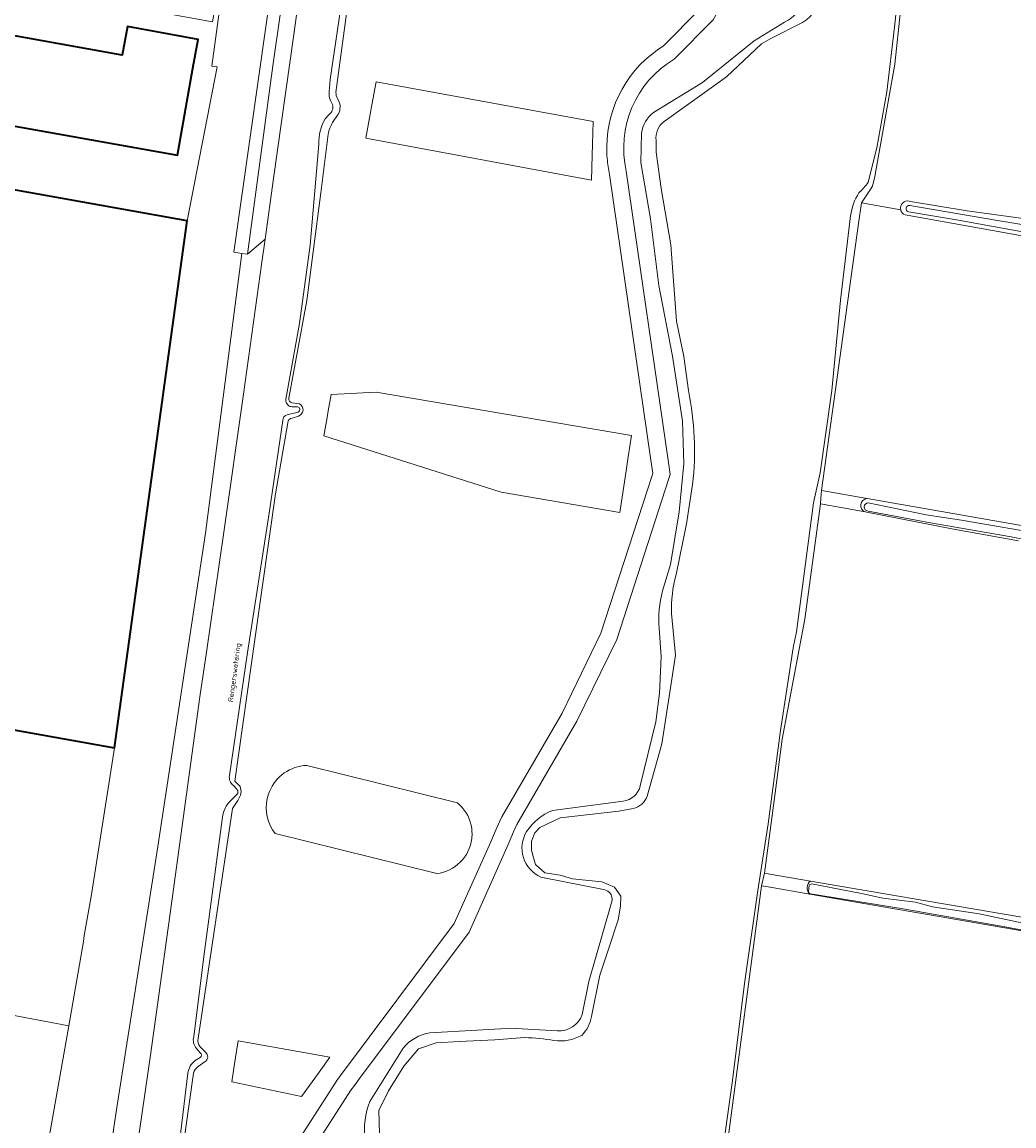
# Model space of a CAD drawing. Header units: metres. Extents: x 149984 to 156489, y 469398 to 478068.
# Tile 638 of 656: x 154618 to 154789, y 471254 to 471444. Entities that reach past the tile are written whole.
import ezdxf
from ezdxf.enums import TextEntityAlignment as Align

# ---------------------------------------------------------------- set-up
doc = ezdxf.new("R2010")
doc.units = ezdxf.units.M
doc.header["$LTSCALE"] = 0.75
for name, color, linetype, lineweight in [('B-WE-GK-BESCHOEIING-G', 252, 'GK-BESCHOEIING-SO', 18), ('B-WE-GR-BEPLANTING_CULTUUR_BOSPLANTSOEN-GV', 252, 'Continuous', 18), ('B-WE-GR-GRAS-GV', 252, 'Continuous', 13), ('B-WE-OG-BEBOUWING-GV', 6, 'Continuous', 35), ('B-WE-OG-TERREIN_ERF-GV', 252, 'Continuous', 18), ('B-WE-OG-TERREIN_OEVER-GV', 252, 'Continuous', 18), ('B-WE-OG-TOPOGRAFIE-T18', 7, 'Continuous', 18), ('B-WE-OG-WATER-GV', 252, 'Continuous', 18), ('B-WE-OG-WATER_MEER-GV', 252, 'Continuous', 18), ('B-WE-OG-WATER_SLOOT-GV', 252, 'Continuous', 18), ('B-WE-OG-WEG-GV', 252, 'Continuous', 18), ('B-WE-VH-GESLOTENVERHARDING_ASFALT-GV', 252, 'Continuous', 18), ('B-WE-VH-GESLOTENVERHARDING_BETON-GV', 252, 'Continuous', 18), ('B-WE-VH-ONVERHARD-GV', 252, 'Continuous', 18)]:
    doc.layers.add(name, color=color, linetype=linetype, lineweight=lineweight)
doc.styles.add('NLCS-ISO-M500-T18', font='NLCS-ISO.ttf', dxfattribs={"height": 0.9})
doc.linetypes.add('GK-BESCHOEIING-SO', pattern='A,18,-3,[1,NLCS.SHX,S=0.6,R=0,X=0,Y=0],-3', length=24)

msp = doc.modelspace()

# ---------------------------------------------------------------- linework, layer by layer
at = {"layer": 'B-WE-GK-BESCHOEIING-G', "flags": 128}
for points in [[(154675.05, 471514.435), (154671.764, 471490.702), (154667.754, 471462.405), (154664.913, 471441.506), (154661.405, 471416.777), (154659.954, 471406.326)], [(154659.954, 471406.326), (154659.403, 471402.36)], [(154659.403, 471402.36), (154656.227, 471379.636), (154652.848, 471355.94), (154649.864, 471335.31), (154648.719, 471327.607)], [(154643.562, 471289.927), (154648.719, 471327.607)], [(154633.251, 471217.092), (154636.444, 471239.922), (154640.198, 471265.95), (154643.562, 471289.927)]]:
    msp.add_lwpolyline(points, dxfattribs=at)
at = {"layer": 'B-WE-GR-BEPLANTING_CULTUUR_BOSPLANTSOEN-GV', "flags": 128}
for points in [[(154627.302, 471209.414), (154634.431, 471256.962), (154641.478, 471301.837), (154649.659, 471355.784), (154655.959, 471403.857), (154654.586, 471404.059), (154660.132, 471443.221), (154668.102, 471500)], [(154654.684, 471464.816), (154650.793, 471436.057), (154651.684, 471435.976), (154646.545, 471409.46), (154634.043, 471318.841), (154629.999, 471293.249), (154628.791, 471286.536), (154628.709, 471285.52), (154626.132, 471271.03), (154617.592, 471222.715)]]:
    msp.add_lwpolyline(points, dxfattribs=at)
at = {"layer": 'B-WE-GR-GRAS-GV', "flags": 128}
for points in [[(154769.323, 471445.576), (154768.305, 471436.432), (154764.908, 471417.124), (154764.505, 471415.44), (154764.096, 471414.831), (154762.596, 471412.595), (154763.57, 471412.418), (154769.342, 471411.372)], [(154769.342, 471411.372), (154763.57, 471412.418), (154762.596, 471412.595), (154762.094, 471409.006), (154755.681, 471363.106), (154763.543, 471361.732), (154934.353, 471331.876), (154971.632, 471326.466), (155047.939, 471313.403), (155134.481, 471297.743), (155141.332, 471295.946)], [(154770.815, 471412.884), (154771.004, 471412.828), (154780.764, 471411.18), (154793.75, 471409.442)], [(155055.678, 471362.236), (154839.424, 471398.917), (154822.022, 471401.281), (154803.578, 471404.463), (154785.166, 471407.82), (154770.097, 471410.505)], [(154763.543, 471361.732), (154755.681, 471363.106), (154755.583, 471361.796), (154755.508, 471360.781), (154763.249, 471359.402)], [(154789.6, 471354.448), (154778.122, 471356.524), (154763.249, 471359.402), (154755.508, 471360.781), (154752.844, 471340.95), (154748.955, 471320.348), (154747.666, 471310.619), (154745.899, 471297.276), (154746.83, 471297.117), (154753.809, 471295.928), (154874.017, 471275.444)], [(154753.809, 471295.928), (154746.83, 471297.117), (154745.899, 471297.276), (154745.394, 471295.092)], [(154997.576, 471250.794), (154964.682, 471256.983), (154926.053, 471264.259), (154852.676, 471276.63), (154846.538, 471277.686), (154831.332, 471279.896), (154807.181, 471284.157), (154798.983, 471285.634), (154794.022, 471286.672), (154793.256, 471286.856), (154753.681, 471293.666), (154746.501, 471294.902), (154745.394, 471295.092), (154739.588, 471251.293)], [(154745.394, 471295.092), (154746.501, 471294.902), (154753.681, 471293.666)]]:
    msp.add_lwpolyline(points, dxfattribs=at)
at = {"layer": 'B-WE-GR-GRAS-GV'}
for points in [[(154769.342, 471411.372, -0.5530721), (154770.815, 471412.884)], [(154770.097, 471410.505, -0.2444289), (154769.342, 471411.372)], [(154763.249, 471359.402, -0.7872629), (154763.543, 471361.732)], [(154753.681, 471293.666, -0.4535299), (154753.809, 471295.928)]]:
    msp.add_lwpolyline(points, format="xyb", dxfattribs=at)
at = {"layer": 'B-WE-OG-BEBOUWING-GV', "flags": 128}
for points in [[(154599.879, 471444.354), (154598.995, 471439.433), (154597.164, 471429.262), (154644.851, 471420.741), (154647.524, 471435.759), (154648.415, 471440.679), (154636.277, 471442.876), (154635.36, 471437.979)], [(154646.545, 471409.46), (154599.029, 471417.956), (154598.956, 471417.55), (154597.626, 471417.79), (154596.985, 471414.237), (154598.318, 471413.997), (154595.261, 471396.951), (154590.287, 471369.211), (154586.539, 471348.192), (154585.244, 471348.425), (154584.606, 471344.872), (154585.906, 471344.639), (154582.931, 471327.953), (154634.043, 471318.841)]]:
    msp.add_lwpolyline(points, close=True, dxfattribs=at)
at = {"layer": 'B-WE-OG-TERREIN_ERF-GV', "flags": 128}
for points in [[(154599.029, 471417.956), (154646.545, 471409.46), (154651.684, 471435.976), (154650.793, 471436.057), (154654.684, 471464.816), (154650.881, 471443.727), (154635.003, 471446.59), (154636.416, 471454.47), (154600.964, 471460.839)], [(154603.693, 471275.247), (154626.132, 471271.03), (154628.709, 471285.52), (154628.791, 471286.536), (154629.999, 471293.249), (154634.043, 471318.841), (154582.931, 471327.953)]]:
    msp.add_lwpolyline(points, dxfattribs=at)
msp.add_lwpolyline([(154599.879, 471444.354), (154635.36, 471437.979), (154636.277, 471442.876), (154648.415, 471440.679), (154647.524, 471435.759), (154644.851, 471420.741), (154597.164, 471429.262), (154598.995, 471439.433)], close=True, dxfattribs=at)
at = {"layer": 'B-WE-OG-TERREIN_OEVER-GV', "flags": 128}
for points in [[(154616.958, 471557.961), (154666.859, 471548.09), (154670.301, 471546.78), (154672.155, 471544.574), (154675.885, 471539.574), (154670.807, 471502.566), (154670.438, 471500), (154661.253, 471436.161), (154656.905, 471403.718), (154659.954, 471406.326), (154661.405, 471416.777), (154664.913, 471441.506), (154667.754, 471462.405), (154671.764, 471490.702), (154675.05, 471514.435), (154675.768, 471519.619), (154678.849, 471541.538), (154679.521, 471546.733), (154679.551, 471548.418)], [(154672.138, 471431.575), (154675.034, 471453.219), (154677.977, 471473.471), (154681.539, 471497.113), (154684.321, 471516.997), (154687.05, 471535.19), (154688.53, 471537.11), (154690.62, 471538.17), (154693.653, 471538.286)], [(154685.618, 471533.602), (154684.619, 471527.739), (154683.37, 471519.639), (154682.46, 471513.87), (154680.84, 471501.173), (154678.012, 471483.125), (154676.116, 471467.879), (154673.686, 471450.942), (154671.156, 471433.774), (154670.978, 471431.694)], [(154739.588, 471251.293), (154745.394, 471295.092), (154745.899, 471297.276), (154747.666, 471310.619), (154748.955, 471320.348), (154752.844, 471340.95), (154755.508, 471360.781), (154755.583, 471361.796), (154755.681, 471363.106), (154762.094, 471409.006), (154762.596, 471412.595), (154764.096, 471414.831), (154764.505, 471415.44), (154764.908, 471417.124), (154768.305, 471436.432), (154769.323, 471445.576)], [(154768.619, 471445.912), (154768.247, 471442.798), (154766.937, 471431.675), (154765.239, 471422.009), (154763.714, 471416.1)], [(154749.366, 471443.66), (154744.104, 471440.442), (154735.213, 471433.242), (154726.797, 471428.123)], [(154728.636, 471426.553), (154739.332, 471434.249), (154745.372, 471439.905), (154746.963, 471440.842), (154752.424, 471443.584)], [(154671.24, 471430.051), (154671.524, 471429.492)], [(154672.698, 471429.911), (154672.414, 471430.527)], [(154670.894, 471427.715), (154670.292, 471426.993)], [(154671.544, 471426.371), (154672.408, 471427.624)], [(154664.035, 471378.973), (154667.14, 471395.78), (154669.536, 471414.3), (154670.773, 471424.36)], [(154724.724, 471424.554), (154724.629, 471419.491), (154726.249, 471409.835), (154727.725, 471398.346), (154730.042, 471386.175), (154731.787, 471375.03), (154731.988, 471367.667), (154731.232, 471359.442), (154729.698, 471350.343), (154728.355, 471345.831)], [(154669.203, 471422.681), (154667.712, 471405.28), (154665.881, 471391.842), (154663.498, 471378.78)], [(154732.799, 471380.286), (154732.012, 471386.141), (154730.73, 471392.243), (154729.791, 471405.344), (154728.101, 471415.042), (154727.246, 471421.283), (154727.238, 471423.294)], [(155136.376, 471350.713), (155130.05, 471351.863), (155065.518, 471363.213), (155007.732, 471373.214), (154982.601, 471377.521), (154966.616, 471380.041), (154847.452, 471400.551), (154803.976, 471407.584), (154793.75, 471409.442), (154780.764, 471411.18), (154771.004, 471412.828), (154770.815, 471412.884)], [(154818.069, 471402.539), (154779.26, 471409.574), (154770.654, 471411.021)], [(154770.905, 471412.106), (154786.016, 471409.525), (154797.907, 471407.578)], [(154760.702, 471410.34), (154758.992, 471395.826), (154757.47, 471380.315), (154755.449, 471366.143), (154754.337, 471360.989), (154751.396, 471338.784), (154750.856, 471336.052), (154748.663, 471321.814), (154746.517, 471305.763), (154744.72, 471294.295), (154742.471, 471278.322), (154740.413, 471261.59), (154739.137, 471252.618)], [(154770.097, 471410.505), (154785.166, 471407.82), (154803.578, 471404.463), (154822.022, 471401.281), (154839.424, 471398.917), (155055.678, 471362.236), (155149.776, 471345.371), (155150.5, 471345.875), (155150.698, 471346.404), (155150.698, 471346.735), (155150.566, 471347.396), (155149.706, 471347.925), (155136.376, 471350.713)], [(154665.622, 471376.579), (154663.761, 471376.126)], [(154665.84, 471378.025), (154664.516, 471378.166)], [(154664.723, 471377.478), (154665.509, 471377.492)], [(154648.4, 471268.849), (154654.33, 471308.405), (154655.256, 471309.78), (154655.682, 471310.665), (154655.819, 471311.34), (154655.675, 471312.201), (154654.74, 471313.08), (154658.21, 471337.84), (154661.722, 471362.504), (154663.83, 471374.761)], [(154662.968, 471375.106), (154660.614, 471359.198), (154656.901, 471335.205), (154653.791, 471314.075)], [(154664.574, 471375.554), (154665.678, 471375.872)], [(154730.676, 471348.635), (154732.493, 471357.369), (154733.518, 471364.127)], [(155141.332, 471295.946), (155134.481, 471297.743), (155047.939, 471313.403), (154971.632, 471326.466), (154934.353, 471331.876), (154763.543, 471361.732)], [(154763.249, 471359.402), (154778.122, 471356.524), (154789.6, 471354.448)], [(154795.711, 471353.706), (154788.341, 471355.138), (154774.481, 471357.52), (154763.716, 471359.562)], [(154763.757, 471360.976), (154773.709, 471358.892), (154779.82, 471357.965), (154795.13, 471355.368)], [(154725.715, 471310.508), (154728.25, 471319.503), (154729.574, 471328.407), (154730.575, 471334.79), (154729.913, 471341.932)], [(154727.771, 471339.39), (154728.115, 471334.46), (154727.843, 471328.24), (154727.213, 471323.279), (154724.517, 471312.279)], [(154654.484, 471312.34), (154655.054, 471311.75)], [(154654.903, 471310.657), (154653.722, 471309.455)], [(154716.129, 471272.612), (154717.577, 471279.707), (154719.132, 471284.576), (154720.688, 471289.242), (154721.093, 471291.609), (154721.161, 471293.299), (154720.079, 471294.855), (154717.915, 471295.801), (154712.843, 471296.275), (154710.747, 471296.951), (154708.11, 471297.357), (154706.487, 471298.777), (154706.013, 471300.332), (154705.81, 471301.279), (154705.81, 471302.767), (154706.351, 471304.187), (154707.23, 471305.134), (154710.753, 471306.799), (154720.852, 471307.967), (154723.311, 471308.374)], [(154721.593, 471309.689), (154709.403, 471308.069)], [(154652.527, 471306.529), (154649.503, 471283.796), (154647.647, 471269.19)], [(154707.41, 471296.614), (154718.19, 471294.458)], [(154753.479, 471294.125), (154753.592, 471295.149)], [(155130.925, 471230.583), (155048.703, 471245.438), (154932.904, 471265.329), (154874.017, 471275.444), (154753.809, 471295.928)], [(154753.975, 471295.422), (154762.605, 471293.798), (154766.265, 471292.975), (154771.886, 471292.269), (154774.806, 471291.479), (154782.849, 471290.31), (154792.334, 471288.296)], [(154753.681, 471293.666), (154793.256, 471286.856), (154794.022, 471286.672), (154798.983, 471285.634), (154807.181, 471284.157), (154831.332, 471279.896), (154846.538, 471277.686), (154852.676, 471276.63), (154926.053, 471264.259), (154964.682, 471256.983), (154997.576, 471250.794), (155035.2, 471244.602), (155111.923, 471231.848), (155131.057, 471228.294), (155131.622, 471228.578), (155131.78, 471229.292), (155131.542, 471230.086), (155130.925, 471230.583)], [(154985.863, 471253.799), (154973.302, 471256.191), (154959.584, 471258.517), (154942.373, 471261.389), (154933.388, 471263.022), (154916.126, 471266.111), (154900.59, 471268.8), (154883.589, 471271.716), (154866.68, 471274.52), (154849.443, 471277.438), (154838.39, 471279.376), (154826.573, 471281.122), (154796.731, 471286.258), (154787.283, 471288.021), (154769.77, 471291.135), (154753.805, 471293.722)], [(154719.483, 471291.981), (154715.67, 471278.635), (154714.503, 471272.957)], [(154710.194, 471270.185), (154703.175, 471270.575), (154700.482, 471270.48), (154688.306, 471269.844)], [(154679.64, 471252.454), (154679.504, 471256.444), (154681.195, 471259.825), (154683.832, 471264.086), (154686.335, 471267.061), (154689.378, 471268.075), (154693.367, 471268.346), (154699.454, 471268.616), (154704.65, 471268.994)], [(154648.127, 471267.106), (154648.752, 471266.396)], [(154649.73, 471266.436), (154648.75, 471267.426)], [(154683.689, 471267.181), (154677.968, 471258.014)], [(154648.756, 471265.571), (154647.887, 471265.049)], [(154648.448, 471264.033), (154649.604, 471264.861)], [(154646.637, 471262.88), (154644.685, 471246.638), (154644.034, 471238.863), (154642.788, 471233.276), (154640.022, 471217.9), (154637.857, 471199.767), (154635.545, 471182.014), (154632.773, 471164.426), (154630.058, 471150.138)], [(154631.75, 471149.42), (154639.62, 471206.42), (154640.03, 471209.28), (154647.619, 471262.878)]]:
    msp.add_lwpolyline(points, dxfattribs=at)
at = {"layer": 'B-WE-OG-TERREIN_OEVER-GV'}
for points in [[(154752.424, 471443.584, 0.2554779), (154755.675, 471449.068)], [(154752.858, 471447.525, -0.1963414), (154749.366, 471443.66)], [(154670.978, 471431.694, 0.1637113), (154671.24, 471430.051)], [(154672.414, 471430.527, -0.1495412), (154672.138, 471431.575)], [(154672.408, 471427.624, 0.2437834), (154672.698, 471429.911)], [(154671.524, 471429.492, -0.3393436), (154670.894, 471427.715)], [(154726.797, 471428.123, 0.1994621), (154724.724, 471424.554)], [(154670.292, 471426.993, 0.1477892), (154669.203, 471422.681)], [(154670.773, 471424.36, -0.080604), (154671.544, 471426.371)], [(154727.238, 471423.294, -0.2734481), (154728.636, 471426.553)], [(154763.714, 471416.1, -0.0630056), (154762.152, 471414.292)], [(154762.152, 471414.292, 0.1103264), (154760.702, 471410.34)], [(154770.815, 471412.884, 0.5530721), (154769.342, 471411.372)], [(154769.342, 471411.372, 0.2444289), (154770.097, 471410.505)], [(154770.654, 471411.021, -0.9582819), (154770.905, 471412.106)], [(154733.518, 471364.127, 0.0793818), (154732.799, 471380.286)], [(154663.498, 471378.78, 0.2385424), (154664.079, 471377.62)], [(154664.516, 471378.166, -0.358177), (154664.035, 471378.973)], [(154664.079, 471377.62, 0.0855404), (154664.723, 471377.478)], [(154665.509, 471377.492, -0.7869901), (154665.622, 471376.579)], [(154665.678, 471375.872, 0.6566412), (154665.84, 471378.025)], [(154663.761, 471376.126, 0.3378598), (154662.968, 471375.106)], [(154663.83, 471374.761, -0.3651969), (154664.574, 471375.554)], [(154763.543, 471361.732, 0.7872629), (154763.249, 471359.402)], [(154763.716, 471359.562, -0.9440392), (154763.757, 471360.976)], [(154729.913, 471341.932, -0.0776542), (154730.676, 471348.635)], [(154728.355, 471345.831, 0.0843986), (154727.771, 471339.39)], [(154653.791, 471314.075, 0.2646864), (154654.484, 471312.34)], [(154724.517, 471312.279, -0.3148662), (154721.593, 471309.689)], [(154655.054, 471311.75, -0.5293668), (154654.903, 471310.657)], [(154723.311, 471308.374, 0.2440834), (154725.715, 471310.508)], [(154653.722, 471309.455, 0.1444755), (154652.527, 471306.529)], [(154709.403, 471308.069, 0.1529118), (154704.947, 471304.425)], [(154704.947, 471304.425, 0.4542826), (154707.41, 471296.614)], [(154753.809, 471295.928, 0.4535299), (154753.681, 471293.666)], [(154753.592, 471295.149, -0.29214), (154753.975, 471295.422)], [(154718.19, 471294.458, -0.5229766), (154719.483, 471291.981)], [(154753.805, 471293.722, -0.3838301), (154753.479, 471294.125)], [(154714.503, 471272.957, -0.3477849), (154710.194, 471270.185)], [(154714.436, 471269.384, 0.1561273), (154716.129, 471272.612)], [(154647.647, 471269.19, 0.2356655), (154648.127, 471267.106)], [(154648.75, 471267.426, -0.19049), (154648.4, 471268.849)], [(154688.306, 471269.844, 0.1786083), (154683.689, 471267.181)], [(154704.65, 471268.994, -0.0452725), (154709.655, 471268.485)], [(154709.655, 471268.485, 0.157476), (154714.436, 471269.384)], [(154648.752, 471266.396, -0.5382035), (154648.756, 471265.571)], [(154649.604, 471264.861, 0.4975922), (154649.73, 471266.436)], [(154647.887, 471265.049, 0.1779662), (154646.637, 471262.88)], [(154647.619, 471262.878, -0.1766123), (154648.448, 471264.033)], [(154677.968, 471258.014, 0.127336), (154677.149, 471251.5)]]:
    msp.add_lwpolyline(points, format="xyb", dxfattribs=at)
at = {"layer": 'B-WE-OG-TERREIN_OEVER-GV', "flags": 128}
msp.add_lwpolyline([(154633.251, 471217.092), (154636.444, 471239.922), (154640.198, 471265.95), (154643.562, 471289.927), (154648.719, 471327.607), (154649.864, 471335.31), (154652.848, 471355.94), (154656.227, 471379.636), (154659.403, 471402.36), (154659.954, 471406.326), (154656.905, 471403.718), (154655.959, 471403.857), (154649.659, 471355.784), (154641.478, 471301.837), (154634.431, 471256.962), (154627.302, 471209.414), (154629.676, 471209.034)], close=True, dxfattribs=at)
at = {"layer": 'B-WE-OG-WATER-GV'}
for points in [[(154755.675, 471449.068, -0.2554779), (154752.424, 471443.584)], [(154728.636, 471426.553, 0.2734481), (154727.238, 471423.294)], [(154762.152, 471414.292, 0.0630056), (154763.714, 471416.1)], [(154760.702, 471410.34, -0.1103264), (154762.152, 471414.292)], [(154732.799, 471380.286, -0.0793818), (154733.518, 471364.127)], [(154730.676, 471348.635, 0.0776542), (154729.913, 471341.932)], [(154725.715, 471310.508, -0.2440834), (154723.311, 471308.374)], [(154716.129, 471272.612, -0.1561273), (154714.436, 471269.384)], [(154709.655, 471268.485, 0.0452725), (154704.65, 471268.994)], [(154714.436, 471269.384, -0.157476), (154709.655, 471268.485)]]:
    msp.add_lwpolyline(points, format="xyb", dxfattribs=at)
at = {"layer": 'B-WE-OG-WATER-GV', "flags": 128}
for points in [[(154763.714, 471416.1), (154765.239, 471422.009), (154766.937, 471431.675), (154768.247, 471442.798), (154768.619, 471445.912)], [(154752.424, 471443.584), (154746.963, 471440.842), (154745.372, 471439.905), (154739.332, 471434.249), (154728.636, 471426.553)], [(154727.238, 471423.294), (154727.246, 471421.283), (154728.101, 471415.042), (154729.791, 471405.344), (154730.73, 471392.243), (154732.012, 471386.141), (154732.799, 471380.286)], [(154739.137, 471252.618), (154740.413, 471261.59), (154742.471, 471278.322), (154744.72, 471294.295), (154746.517, 471305.763), (154748.663, 471321.814), (154750.856, 471336.052), (154751.396, 471338.784), (154754.337, 471360.989), (154755.449, 471366.143), (154757.47, 471380.315), (154758.992, 471395.826), (154760.702, 471410.34)], [(154733.518, 471364.127), (154732.493, 471357.369), (154730.676, 471348.635)], [(154729.913, 471341.932), (154730.575, 471334.79), (154729.574, 471328.407), (154728.25, 471319.503), (154725.715, 471310.508)], [(154723.311, 471308.374), (154720.852, 471307.967), (154710.753, 471306.799), (154707.23, 471305.134), (154706.351, 471304.187), (154705.81, 471302.767), (154705.81, 471301.279), (154706.013, 471300.332), (154706.487, 471298.777), (154708.11, 471297.357), (154710.747, 471296.951), (154712.843, 471296.275), (154717.915, 471295.801), (154720.079, 471294.855), (154721.161, 471293.299), (154721.093, 471291.609), (154720.688, 471289.242), (154719.132, 471284.576), (154717.577, 471279.707), (154716.129, 471272.612)], [(154704.65, 471268.994), (154699.454, 471268.616), (154693.367, 471268.346), (154689.378, 471268.075), (154686.335, 471267.061), (154683.832, 471264.086), (154681.195, 471259.825), (154679.504, 471256.444), (154679.64, 471252.454)]]:
    msp.add_lwpolyline(points, dxfattribs=at)
at = {"layer": 'B-WE-OG-WATER_MEER-GV', "flags": 128}
for points in [[(154679.057, 471433.364), (154678.324, 471429.41), (154678.033, 471427.837), (154677.262, 471423.678), (154716.144, 471416.442), (154716.251, 471420.743), (154716.299, 471422.647), (154716.397, 471426.575)], [(154670.803, 471376.803), (154670.607, 471375.654), (154670.062, 471372.472), (154700.58, 471362.831), (154720.994, 471359.291), (154722.082, 471366.498), (154722.442, 471368.884), (154722.994, 471372.539), (154679.045, 471380.016), (154671.284, 471379.61)], [(154654.68, 471264.463), (154654.206, 471261.401), (154666.233, 471258.86), (154668.501, 471262.019), (154669.247, 471263.058), (154671.1, 471265.638), (154655.293, 471268.417), (154654.849, 471265.554)]]:
    msp.add_lwpolyline(points, close=True, dxfattribs=at)
at = {"layer": 'B-WE-OG-WATER_MEER-GV'}
for points in [[(154667.098, 471315.821, 0.2911105), (154660.69, 471311.33)], [(154660.312, 471310.138, 0.2232), (154661.651, 471304.085)], [(154660.69, 471311.33, 0.0435057), (154660.312, 471310.138)], [(154695.396, 471305.551, 0.1677611), (154693.045, 471309.386)], [(154695.509, 471303.231, 0.0849223), (154695.396, 471305.551)], [(154689.486, 471297.209, 0.3452885), (154695.509, 471303.231)]]:
    msp.add_lwpolyline(points, format="xyb", dxfattribs=at)
at = {"layer": 'B-WE-OG-WATER_MEER-GV', "flags": 128}
for points in [[(154693.045, 471309.386), (154667.098, 471315.821)], [(154661.651, 471304.085), (154689.486, 471297.209)]]:
    msp.add_lwpolyline(points, dxfattribs=at)
at = {"layer": 'B-WE-OG-WATER_SLOOT-GV', "flags": 128}
for points in [[(154670.978, 471431.694), (154671.156, 471433.774), (154673.686, 471450.942), (154676.116, 471467.879), (154678.012, 471483.125), (154680.84, 471501.173), (154682.46, 471513.87), (154675.05, 471514.435), (154671.764, 471490.702), (154667.754, 471462.405), (154664.913, 471441.506), (154661.405, 471416.777), (154659.954, 471406.326), (154659.403, 471402.36), (154656.227, 471379.636), (154652.848, 471355.94), (154649.864, 471335.31), (154648.719, 471327.607), (154643.562, 471289.927), (154640.198, 471265.95), (154636.444, 471239.922)], [(154671.524, 471429.492), (154671.24, 471430.051)], [(154670.292, 471426.993), (154670.894, 471427.715)], [(154663.498, 471378.78), (154665.881, 471391.842), (154667.712, 471405.28), (154669.203, 471422.681)], [(154770.654, 471411.021), (154779.26, 471409.574), (154818.069, 471402.539)], [(155032.634, 471368.08), (155015.313, 471370.997), (154998.134, 471373.97), (154986.565, 471375.962), (154972.032, 471378.052), (154958.335, 471380.411), (154944.11, 471383.077), (154934.557, 471384.921), (154926.25, 471386.197), (154915.106, 471387.977), (154902.015, 471390.322), (154888.562, 471392.527), (154873.721, 471395.198), (154856.466, 471398.048), (154845.094, 471399.783), (154833.392, 471401.719), (154826.701, 471402.461), (154819.162, 471403.826), (154809.94, 471405.497), (154797.907, 471407.578), (154786.016, 471409.525), (154770.905, 471412.106)], [(154663.761, 471376.126), (154665.622, 471376.579)], [(154665.509, 471377.492), (154664.723, 471377.478)], [(154653.791, 471314.075), (154656.901, 471335.205), (154660.614, 471359.198), (154662.968, 471375.106)], [(154763.716, 471359.562), (154774.481, 471357.52), (154788.341, 471355.138), (154795.711, 471353.706)], [(154795.13, 471355.368), (154779.82, 471357.965), (154773.709, 471358.892), (154763.757, 471360.976)], [(154655.054, 471311.75), (154654.484, 471312.34)], [(154653.722, 471309.455), (154654.903, 471310.657)], [(154647.647, 471269.19), (154649.503, 471283.796), (154652.527, 471306.529)], [(154753.592, 471295.149), (154753.479, 471294.125)], [(154792.334, 471288.296), (154782.849, 471290.31), (154774.806, 471291.479), (154771.886, 471292.269), (154766.265, 471292.975), (154762.605, 471293.798), (154753.975, 471295.422)], [(154753.805, 471293.722), (154769.77, 471291.135), (154787.283, 471288.021), (154796.731, 471286.258), (154826.573, 471281.122), (154838.39, 471279.376), (154849.443, 471277.438), (154866.68, 471274.52), (154883.589, 471271.716), (154900.59, 471268.8), (154916.126, 471266.111), (154933.388, 471263.022), (154942.373, 471261.389), (154959.584, 471258.517), (154973.302, 471256.191), (154985.863, 471253.799)], [(154648.752, 471266.396), (154648.127, 471267.106)], [(154647.887, 471265.049), (154648.756, 471265.571)], [(154630.058, 471150.138), (154632.773, 471164.426), (154635.545, 471182.014), (154637.857, 471199.767), (154640.022, 471217.9), (154642.788, 471233.276), (154644.034, 471238.863), (154644.685, 471246.638), (154646.637, 471262.88)]]:
    msp.add_lwpolyline(points, dxfattribs=at)
at = {"layer": 'B-WE-OG-WATER_SLOOT-GV'}
for points in [[(154671.24, 471430.051, -0.1637113), (154670.978, 471431.694)], [(154670.894, 471427.715, 0.3393436), (154671.524, 471429.492)], [(154669.203, 471422.681, -0.1477892), (154670.292, 471426.993)], [(154770.905, 471412.106, 0.9582819), (154770.654, 471411.021)], [(154664.079, 471377.62, -0.2385424), (154663.498, 471378.78)], [(154664.723, 471377.478, -0.0855404), (154664.079, 471377.62)], [(154665.622, 471376.579, 0.7869901), (154665.509, 471377.492)], [(154662.968, 471375.106, -0.3378598), (154663.761, 471376.126)], [(154763.757, 471360.976, 0.9440392), (154763.716, 471359.562)], [(154654.484, 471312.34, -0.2646864), (154653.791, 471314.075)], [(154654.903, 471310.657, 0.5293668), (154655.054, 471311.75)], [(154652.527, 471306.529, -0.1444755), (154653.722, 471309.455)], [(154753.975, 471295.422, 0.29214), (154753.592, 471295.149)], [(154753.479, 471294.125, 0.3838301), (154753.805, 471293.722)], [(154648.127, 471267.106, -0.2356655), (154647.647, 471269.19)], [(154648.756, 471265.571, 0.5382035), (154648.752, 471266.396)], [(154646.637, 471262.88, -0.1779662), (154647.887, 471265.049)]]:
    msp.add_lwpolyline(points, format="xyb", dxfattribs=at)
at = {"layer": 'B-WE-OG-WEG-GV', "flags": 128}
for points in [[(154744.031, 471522.927), (154705.578, 471530.578), (154699.743, 471531.636), (154700.829, 471536.951), (154693.923, 471538.236), (154693.653, 471538.286), (154690.62, 471538.17), (154688.53, 471537.11), (154687.05, 471535.19), (154684.321, 471516.997), (154681.539, 471497.113), (154677.977, 471473.471), (154675.034, 471453.219), (154672.138, 471431.575)], [(154728.505, 471439.579), (154734.699, 471445.828), (154739.245, 471454.143), (154740.295, 471456.064), (154740.613, 471456.644)], [(154743.628, 471456.092), (154742.852, 471454.659), (154742.253, 471453.564), (154737.061, 471444.067), (154730.328, 471437.273)], [(154726.797, 471428.123), (154735.213, 471433.242), (154744.104, 471440.442), (154749.366, 471443.66)], [(154672.414, 471430.527), (154672.698, 471429.911)], [(154672.408, 471427.624), (154671.544, 471426.371)], [(154670.773, 471424.36), (154669.536, 471414.3), (154667.14, 471395.78), (154664.035, 471378.973)], [(154728.355, 471345.831), (154729.698, 471350.343), (154731.232, 471359.442), (154731.988, 471367.667), (154731.787, 471375.03), (154730.042, 471386.175), (154727.725, 471398.346), (154726.249, 471409.835), (154724.629, 471419.491), (154724.724, 471424.554)], [(154661.169, 471244.325), (154672.14, 471261.355), (154672.307, 471261.615), (154672.936, 471262.456), (154692.511, 471288.625), (154698.775, 471302.695), (154699.737, 471304.854), (154700.685, 471306.984), (154711.043, 471324.773), (154717.739, 471338.562), (154726.537, 471365.698), (154726.665, 471366.092), (154726.343, 471368.32), (154719.239, 471417.467)], [(154722.11, 471418), (154729.354, 471367.884), (154729.65, 471365.838), (154729.436, 471365.177), (154720.452, 471337.47), (154713.62, 471323.4), (154703.286, 471305.653), (154702.717, 471304.375)], [(154664.516, 471378.166), (154665.84, 471378.025)], [(154663.83, 471374.761), (154661.722, 471362.504), (154658.21, 471337.84), (154654.74, 471313.08), (154655.675, 471312.201), (154655.819, 471311.34), (154655.682, 471310.665), (154655.256, 471309.78), (154654.33, 471308.405), (154648.4, 471268.849)], [(154665.678, 471375.872), (154664.574, 471375.554)], [(154724.517, 471312.279), (154727.213, 471323.279), (154727.843, 471328.24), (154728.115, 471334.46), (154727.771, 471339.39)], [(154667.098, 471315.821), (154693.045, 471309.386)], [(154709.403, 471308.069), (154721.593, 471309.689)], [(154702.717, 471304.375), (154701.752, 471302.207), (154695.043, 471287.139), (154676.212, 471261.965), (154675.301, 471260.746), (154674.705, 471259.949), (154663.677, 471242.83)], [(154689.486, 471297.209), (154661.651, 471304.085)], [(154718.19, 471294.458), (154707.41, 471296.614)], [(154714.503, 471272.957), (154715.67, 471278.635), (154719.483, 471291.981)], [(154688.306, 471269.844), (154700.482, 471270.48), (154703.175, 471270.575), (154710.194, 471270.185)], [(154648.75, 471267.426), (154649.73, 471266.436)], [(154677.968, 471258.014), (154683.689, 471267.181)], [(154649.604, 471264.861), (154648.448, 471264.033)], [(154647.619, 471262.878), (154640.03, 471209.28), (154639.62, 471206.42), (154631.75, 471149.42)]]:
    msp.add_lwpolyline(points, dxfattribs=at)
at = {"layer": 'B-WE-OG-WEG-GV'}
for points in [[(154749.366, 471443.66, 0.1963414), (154752.858, 471447.525)], [(154718.739, 471422.215, -0.2561701), (154728.505, 471439.579)], [(154730.328, 471437.273, 0.3255288), (154722.11, 471418)], [(154672.138, 471431.575, 0.1495412), (154672.414, 471430.527)], [(154672.698, 471429.911, -0.2437834), (154672.408, 471427.624)], [(154724.724, 471424.554, -0.1994621), (154726.797, 471428.123)], [(154671.544, 471426.371, 0.080604), (154670.773, 471424.36)], [(154718.813, 471420.232, -0.0241909), (154718.739, 471422.215)], [(154719.239, 471417.467, -0.0340246), (154718.813, 471420.232)], [(154664.035, 471378.973, 0.358177), (154664.516, 471378.166)], [(154665.84, 471378.025, -0.6566412), (154665.678, 471375.872)], [(154664.574, 471375.554, 0.3651969), (154663.83, 471374.761)], [(154727.771, 471339.39, -0.0843986), (154728.355, 471345.831)], [(154660.69, 471311.33, -0.2911105), (154667.098, 471315.821)], [(154721.593, 471309.689, 0.3148662), (154724.517, 471312.279)], [(154661.651, 471304.085, -0.2232), (154660.312, 471310.138)], [(154660.312, 471310.138, -0.0435057), (154660.69, 471311.33)], [(154693.045, 471309.386, -0.1677611), (154695.396, 471305.551)], [(154704.947, 471304.425, -0.1529118), (154709.403, 471308.069)], [(154695.396, 471305.551, -0.0849223), (154695.509, 471303.231)], [(154707.41, 471296.614, -0.4542826), (154704.947, 471304.425)], [(154695.509, 471303.231, -0.3452885), (154689.486, 471297.209)], [(154719.483, 471291.981, 0.5229766), (154718.19, 471294.458)], [(154710.194, 471270.185, 0.3477849), (154714.503, 471272.957)], [(154648.4, 471268.849, 0.19049), (154648.75, 471267.426)], [(154683.689, 471267.181, -0.1786083), (154688.306, 471269.844)], [(154649.73, 471266.436, -0.4975922), (154649.604, 471264.861)], [(154648.448, 471264.033, 0.1766123), (154647.619, 471262.878)], [(154677.149, 471251.5, -0.127336), (154677.968, 471258.014)]]:
    msp.add_lwpolyline(points, format="xyb", dxfattribs=at)
at = {"layer": 'B-WE-OG-WEG-GV', "flags": 128}
for points in [[(154678.324, 471429.41), (154679.057, 471433.364), (154716.397, 471426.575), (154716.299, 471422.647), (154716.251, 471420.743), (154716.144, 471416.442), (154677.262, 471423.678), (154678.033, 471427.837)], [(154670.607, 471375.654), (154670.803, 471376.803), (154671.284, 471379.61), (154679.045, 471380.016), (154722.994, 471372.539), (154722.442, 471368.884), (154722.082, 471366.498), (154720.994, 471359.291), (154700.58, 471362.831), (154670.062, 471372.472)], [(154668.501, 471262.019), (154666.233, 471258.86), (154654.206, 471261.401), (154654.68, 471264.463), (154654.849, 471265.554), (154655.293, 471268.417), (154671.1, 471265.638), (154669.247, 471263.058)]]:
    msp.add_lwpolyline(points, close=True, dxfattribs=at)
at = {"layer": 'B-WE-VH-GESLOTENVERHARDING_ASFALT-GV', "flags": 128}
msp.add_lwpolyline([(154617.592, 471222.715), (154626.132, 471271.03), (154603.693, 471275.247), (154595.52, 471225.554)], dxfattribs=at)
at = {"layer": 'B-WE-VH-GESLOTENVERHARDING_BETON-GV', "flags": 128}
for points in [[(154740.613, 471456.644), (154740.295, 471456.064), (154739.245, 471454.143), (154734.699, 471445.828), (154728.505, 471439.579)], [(154730.328, 471437.273), (154737.061, 471444.067), (154742.253, 471453.564), (154742.852, 471454.659), (154743.628, 471456.092)], [(154719.239, 471417.467), (154726.343, 471368.32), (154726.665, 471366.092), (154726.537, 471365.698), (154717.739, 471338.562), (154711.043, 471324.773), (154700.685, 471306.984), (154699.737, 471304.854), (154698.775, 471302.695), (154692.511, 471288.625), (154672.936, 471262.456), (154672.307, 471261.615), (154672.14, 471261.355), (154661.169, 471244.325)], [(154663.677, 471242.83), (154674.705, 471259.949), (154675.301, 471260.746), (154676.212, 471261.965), (154695.043, 471287.139), (154701.752, 471302.207), (154702.717, 471304.375), (154703.286, 471305.653), (154713.62, 471323.4), (154720.452, 471337.47), (154729.436, 471365.177), (154729.65, 471365.838), (154729.354, 471367.884), (154722.11, 471418)]]:
    msp.add_lwpolyline(points, dxfattribs=at)
at = {"layer": 'B-WE-VH-GESLOTENVERHARDING_BETON-GV'}
for points in [[(154728.505, 471439.579, 0.2561701), (154718.739, 471422.215)], [(154722.11, 471418, -0.3255288), (154730.328, 471437.273)], [(154718.739, 471422.215, 0.0241909), (154718.813, 471420.232)], [(154718.813, 471420.232, 0.0340246), (154719.239, 471417.467)]]:
    msp.add_lwpolyline(points, format="xyb", dxfattribs=at)
at = {"layer": 'B-WE-VH-ONVERHARD-GV', "flags": 128}
msp.add_lwpolyline([(154616.525, 471555.71), (154621.14, 471554.627), (154662.808, 471546.228), (154665.837, 471545.58), (154668.106, 471544.398), (154670.446, 471542.003), (154673.481, 471537.36), (154672.885, 471533.247), (154669.133, 471507.346), (154668.102, 471500), (154660.132, 471443.221), (154654.586, 471404.059), (154655.959, 471403.857), (154656.905, 471403.718), (154661.253, 471436.161), (154670.438, 471500), (154670.807, 471502.566), (154675.885, 471539.574), (154672.155, 471544.574), (154670.301, 471546.78), (154666.859, 471548.09), (154616.958, 471557.961)], dxfattribs=at)

# ---------------------------------------------------------------- texts
at = {"layer": 'B-WE-OG-TOPOGRAFIE-T18', "style": 'NLCS-ISO-M500-T18'}
msp.add_text('Rengerswetering', height=0.9, rotation=82.3, dxfattribs=at).set_placement((154654.775, 471331.773), align=Align.MIDDLE)

doc.saveas('drawing.dxf')
